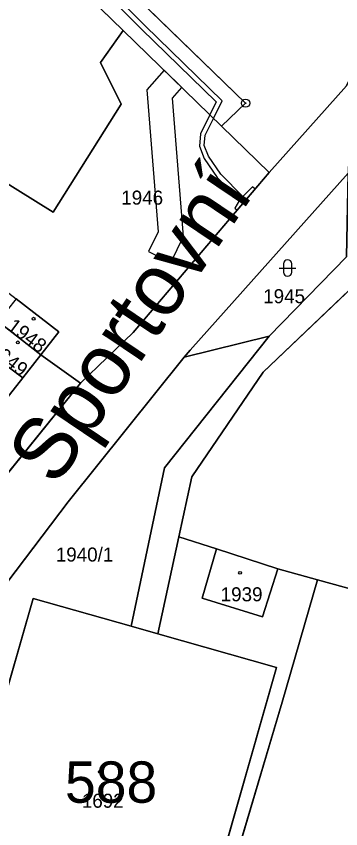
# Model space of a CAD drawing. Extents: x -689422 to -685210, y -987725 to -982160.
# Drawn here: x -686930.6 to -686891.3, y -985054.3 to -984956 of the extents above; entities that cross this region are included whole.
import ezdxf

# ---------------------------------------------------------------- set-up
doc = ezdxf.new("R2010")
doc.units = 0
for name, color, linetype in [('KN_Budovy', 7, 'Continuous'), ('KN_Budovy_cisla_domovni', 7, 'Continuous'), ('KN_Hranice_parcel', 7, 'Continuous'), ('KN_Parcelni cisla', 7, 'Continuous'), ('KN_Polygon parcely', 7, 'Continuous'), ('KN_Popisy_pomistni nazvy nazvy ulic', 7, 'Continuous'), ('KN_POZEMKY_OSTATNI PLOCHA', 7, 'Continuous'), ('KN_POZEMKY_ZAHRADA', 7, 'Continuous'), ('KN_POZEMKY_ZASTAVENA PLOCHA', 7, 'Continuous'), ('KN_VYUZITI_17_ostatni plocha_ostatni komunikace', 7, 'Continuous'), ('KN_VYUZITI_20_ostatni plocha_sportoviste', 7, 'Continuous'), ('KN_VYUZITI_23_ostatni plocha_manipulacni plocha', 7, 'Continuous'), ('KN_VYUZITI_26_ostatni plocha_jina plocha', 7, 'Continuous'), ('KN_VYUZITI_27_ostatni plocha_neplodna puda', 7, 'Continuous'), ('KN_Věcná břemena k části', 7, 'Continuous'), ('KN_Značky bodu BP', 7, 'Continuous'), ('KN_Značky budov', 7, 'Continuous'), ('KN_Značky kultur', 7, 'Continuous')]:
    doc.layers.add(name, color=color, linetype=linetype)

msp = doc.modelspace()

# ---------------------------------------------------------------- linework, layer by layer
at = {"layer": 'KN_Budovy'}
for points in [[(-686932.79, -984992.98), (-686927.6, -984996.99), (-686925.42, -984994.21), (-686930.59, -984990.22)], [(-686934.98, -984995.71), (-686935.07, -984995.83), (-686934.97, -984995.9), (-686929.79, -984999.79), (-686927.6, -984996.99), (-686932.79, -984992.98)], [(-686934.97, -984995.9), (-686936.96, -984998.45), (-686931.83, -985002.4), (-686929.79, -984999.79)], [(-686906.36, -985020.47), (-686908.11, -985026.42), (-686900.82, -985028.7), (-686898.94, -985022.87)], [(-686938.51, -985061.73), (-686932.01, -985063.56), (-686928.98, -985064.41), (-686909.18, -985070.18), (-686899.12, -985034.84), (-686913.47, -985030.75), (-686916.67, -985029.84), (-686928.54, -985026.46), (-686933.17, -985042.59), (-686933.99, -985045.54)]]:
    msp.add_lwpolyline(points, close=True, dxfattribs=at)
at = {"layer": 'KN_Hranice_parcel'}
for p, q in [((-686905.76, -984969.33), (-686917.64, -984957.74)), ((-686900, -984974.94), (-686905.76, -984969.33)), ((-686932.79, -984992.98), (-686927.6, -984996.99)), ((-686910.26, -984997.29), (-686899.99, -984994.74)), ((-686934.97, -984995.9), (-686929.79, -984999.79)), ((-686927.6, -984996.99), (-686929.79, -984999.79)), ((-686922.82, -985000.41), (-686927.6, -984996.99)), ((-686924.32, -985014.77), (-686910.26, -984997.29)), ((-686929.79, -984999.79), (-686931.83, -985002.4)), ((-686938.91, -985034.08), (-686924.32, -985014.77)), ((-686910.91, -985019.03), (-686913.47, -985030.75)), ((-686906.36, -985020.47), (-686910.91, -985019.03)), ((-686906.36, -985020.47), (-686898.94, -985022.87)), ((-686894.16, -985024.2), (-686898.94, -985022.87)), ((-686889.31, -985025.55), (-686894.16, -985024.2)), ((-686928.54, -985026.46), (-686916.67, -985029.84)), ((-686916.67, -985029.84), (-686913.47, -985030.75)), ((-686913.47, -985030.75), (-686899.12, -985034.84))]:
    msp.add_line(p, q, dxfattribs=at)
for points in [[(-686917.64, -984957.74), (-686929.68, -984946.07), (-686949.57, -984944.23), (-686954.96, -984939.01)], [(-686925.81, -984944.28), (-686902.85, -984966.54), (-686905.76, -984969.33)], [(-686881.01, -984945.08), (-686890.65, -984964.43), (-686900, -984974.94)], [(-686917.64, -984957.74), (-686920.39, -984961.63), (-686917.88, -984966.68), (-686926.1, -984979.73), (-686938.98, -984971.76), (-686948.41, -984981.04)], [(-686900, -984974.94), (-686916.44, -984994.31), (-686922.82, -985000.41)], [(-686890.43, -984975.03), (-686909.57, -984996.43), (-686910.26, -984997.29)], [(-686899.99, -984994.74), (-686890.64, -984985.12), (-686890.43, -984975.03)], [(-686888.61, -984987.52), (-686900.72, -984999.08), (-686909.33, -985011.76), (-686910.91, -985019.03)], [(-686930.59, -984990.22), (-686925.42, -984994.21), (-686927.6, -984996.99)], [(-686899.99, -984994.74), (-686912.65, -985010.65), (-686916.67, -985029.84)], [(-686922.82, -985000.41), (-686954.95, -985040.22), (-686965.9, -985053.78), (-686972.42, -985061.86), (-686995.97, -985078.92)], [(-686898.94, -985022.87), (-686900.82, -985028.7), (-686908.11, -985026.42), (-686906.36, -985020.47)], [(-686894.16, -985024.2), (-686898.43, -985039.01), (-686911.34, -985082.59)], [(-686937.63, -985041.33), (-686933.17, -985042.59), (-686928.54, -985026.46)], [(-686899.12, -985034.84), (-686909.18, -985070.18), (-686928.98, -985064.41)]]:
    msp.add_lwpolyline(points, dxfattribs=at)
at = {"layer": 'KN_Polygon parcely'}
for points in [[(-686810.46, -984880.05), (-686855.84, -984935.13), (-686866, -984951.74), (-686884.93, -984965.42), (-686890.41, -984973.37), (-686890.43, -984975.03), (-686890.64, -984985.12), (-686899.99, -984994.74), (-686912.65, -985010.65), (-686916.67, -985029.84), (-686913.47, -985030.75), (-686910.91, -985019.03), (-686909.33, -985011.76), (-686900.72, -984999.08), (-686888.61, -984987.52), (-686887.35, -984975.2), (-686882.78, -984967.21), (-686863.99, -984954.67), (-686862.3, -984952.21), (-686852.32, -984937.69), (-686829.73, -984910.39), (-686817.43, -984896.16), (-686805.11, -984877.94)], [(-686890.65, -984964.43), (-686900, -984974.94), (-686916.44, -984994.31), (-686922.82, -985000.41), (-686954.95, -985040.22), (-686965.9, -985053.78), (-686972.42, -985061.86), (-686995.97, -985078.92), (-686990.2, -985087.27), (-686975.94, -985072.54), (-686963.43, -985059.62), (-686938.91, -985034.08), (-686924.32, -985014.77), (-686910.26, -984997.29), (-686909.57, -984996.43), (-686890.43, -984975.03)], [(-686954.95, -985040.22), (-686922.82, -985000.41), (-686927.6, -984996.99), (-686929.79, -984999.79), (-686931.83, -985002.4)]]:
    msp.add_lwpolyline(points, dxfattribs=at)
for points in [[(-686902.85, -984966.54), (-686905.76, -984969.33), (-686900, -984974.94), (-686890.65, -984964.43), (-686881.01, -984945.08), (-686907.71, -984920.26), (-686925.81, -984944.28)], [(-686917.64, -984957.74), (-686905.76, -984969.33), (-686902.85, -984966.54), (-686925.81, -984944.28), (-686927.16, -984941.75), (-686936.57, -984940.94), (-686946.91, -984938.63), (-686952.56, -984935.73), (-686954.96, -984939.01), (-686949.57, -984944.23), (-686929.68, -984946.07)], [(-686954.96, -984939.01), (-686972.73, -984962.51), (-686955.84, -984976.9), (-686948.41, -984981.04), (-686938.98, -984971.76), (-686926.1, -984979.73), (-686917.88, -984966.68), (-686920.39, -984961.63), (-686917.64, -984957.74), (-686929.68, -984946.07), (-686949.57, -984944.23)], [(-686917.88, -984966.68), (-686926.1, -984979.73), (-686938.98, -984971.76), (-686948.41, -984981.04), (-686949.6, -984982.22), (-686943.61, -984987.32), (-686937.75, -984989.15), (-686935.58, -984986.37), (-686930.59, -984990.22), (-686925.42, -984994.21), (-686927.6, -984996.99), (-686922.82, -985000.41), (-686916.44, -984994.31), (-686900, -984974.94), (-686905.76, -984969.33), (-686917.64, -984957.74), (-686920.39, -984961.63)], [(-686910.26, -984997.29), (-686899.99, -984994.74), (-686890.64, -984985.12), (-686890.43, -984975.03), (-686909.57, -984996.43)], [(-686898.94, -985022.87), (-686894.16, -985024.2), (-686889.31, -985025.55), (-686886.38, -985015), (-686837.71, -985030.17), (-686840.22, -985039.2), (-686810.65, -985047.43), (-686841.07, -985024.45), (-686887.36, -984998.28), (-686888.61, -984987.52), (-686900.72, -984999.08), (-686909.33, -985011.76), (-686910.91, -985019.03), (-686906.36, -985020.47)], [(-686930.59, -984990.22), (-686932.79, -984992.98), (-686927.6, -984996.99), (-686925.42, -984994.21)], [(-686935.07, -984995.83), (-686934.97, -984995.9), (-686929.79, -984999.79), (-686927.6, -984996.99), (-686932.79, -984992.98), (-686934.98, -984995.71)], [(-686933.17, -985042.59), (-686928.54, -985026.46), (-686916.67, -985029.84), (-686912.65, -985010.65), (-686899.99, -984994.74), (-686910.26, -984997.29), (-686924.32, -985014.77), (-686938.91, -985034.08), (-686935.88, -985036.12), (-686937.63, -985041.33)], [(-686936.96, -984998.45), (-686931.83, -985002.4), (-686929.79, -984999.79), (-686934.97, -984995.9)], [(-686913.47, -985030.75), (-686899.12, -985034.84), (-686909.18, -985070.18), (-686928.98, -985064.41), (-686932.06, -985069.03), (-686931.45, -985069.23), (-686933.74, -985076), (-686926.24, -985078.17), (-686913.87, -985081.76), (-686911.34, -985082.59), (-686898.43, -985039.01), (-686894.16, -985024.2), (-686898.94, -985022.87), (-686900.82, -985028.7), (-686908.11, -985026.42), (-686906.36, -985020.47), (-686910.91, -985019.03)], [(-686906.36, -985020.47), (-686908.11, -985026.42), (-686900.82, -985028.7), (-686898.94, -985022.87)], [(-686849.84, -985138.85), (-686827.19, -985057.19), (-686810.65, -985047.43), (-686840.22, -985039.2), (-686889.31, -985025.55), (-686894.16, -985024.2), (-686898.43, -985039.01), (-686911.34, -985082.59), (-686918.3, -985106.33), (-686918.92, -985106.17), (-686919.55, -985108.3), (-686921.42, -985107.75), (-686921.51, -985108.06), (-686933.87, -985104.4), (-686931.56, -985096.27), (-686926.24, -985078.17), (-686933.74, -985076), (-686943.44, -985104.66)], [(-686938.6, -985044.23), (-686933.99, -985045.54), (-686938.51, -985061.73), (-686932.01, -985063.56), (-686928.98, -985064.41), (-686909.18, -985070.18), (-686899.12, -985034.84), (-686913.47, -985030.75), (-686916.67, -985029.84), (-686928.54, -985026.46), (-686933.17, -985042.59), (-686937.63, -985041.33), (-686941.8, -985040.14), (-686942.65, -985043.09)]]:
    msp.add_lwpolyline(points, close=True, dxfattribs=at)
at = {"layer": 'KN_POZEMKY_OSTATNI PLOCHA'}
for p, q in [((-686929.68, -984946.07), (-686917.64, -984957.74)), ((-686917.64, -984957.74), (-686920.39, -984961.63)), ((-686920.39, -984961.63), (-686917.64, -984957.74)), ((-686917.64, -984957.74), (-686905.76, -984969.33)), ((-686920.39, -984961.63), (-686917.88, -984966.68)), ((-686917.88, -984966.68), (-686920.39, -984961.63)), ((-686900, -984974.94), (-686890.65, -984964.43)), ((-686917.88, -984966.68), (-686926.1, -984979.73)), ((-686926.1, -984979.73), (-686917.88, -984966.68)), ((-686905.76, -984969.33), (-686900, -984974.94)), ((-686926.1, -984979.73), (-686938.98, -984971.76)), ((-686938.98, -984971.76), (-686926.1, -984979.73)), ((-686900, -984974.94), (-686916.44, -984994.31)), ((-686916.44, -984994.31), (-686900, -984974.94)), ((-686909.57, -984996.43), (-686890.43, -984975.03)), ((-686890.43, -984975.03), (-686909.57, -984996.43)), ((-686890.64, -984985.12), (-686899.99, -984994.74)), ((-686899.99, -984994.74), (-686890.64, -984985.12)), ((-686888.61, -984987.52), (-686900.72, -984999.08)), ((-686900.72, -984999.08), (-686888.61, -984987.52)), ((-686925.42, -984994.21), (-686930.59, -984990.22)), ((-686927.6, -984996.99), (-686925.42, -984994.21)), ((-686916.44, -984994.31), (-686922.82, -985000.41)), ((-686922.82, -985000.41), (-686916.44, -984994.31)), ((-686912.65, -985010.65), (-686899.99, -984994.74)), ((-686899.99, -984994.74), (-686912.65, -985010.65)), ((-686899.99, -984994.74), (-686910.26, -984997.29)), ((-686910.26, -984997.29), (-686899.99, -984994.74)), ((-686910.26, -984997.29), (-686909.57, -984996.43)), ((-686909.57, -984996.43), (-686910.26, -984997.29)), ((-686929.79, -984999.79), (-686927.6, -984996.99)), ((-686922.82, -985000.41), (-686927.6, -984996.99)), ((-686927.6, -984996.99), (-686922.82, -985000.41)), ((-686924.32, -985014.77), (-686910.26, -984997.29)), ((-686910.26, -984997.29), (-686924.32, -985014.77)), ((-686900.72, -984999.08), (-686909.33, -985011.76)), ((-686909.33, -985011.76), (-686900.72, -984999.08)), ((-686954.95, -985040.22), (-686922.82, -985000.41)), ((-686922.82, -985000.41), (-686954.95, -985040.22)), ((-686931.83, -985002.4), (-686929.79, -984999.79)), ((-686916.67, -985029.84), (-686912.65, -985010.65)), ((-686912.65, -985010.65), (-686916.67, -985029.84)), ((-686909.33, -985011.76), (-686910.91, -985019.03)), ((-686910.91, -985019.03), (-686909.33, -985011.76)), ((-686938.91, -985034.08), (-686924.32, -985014.77)), ((-686924.32, -985014.77), (-686938.91, -985034.08)), ((-686910.91, -985019.03), (-686913.47, -985030.75)), ((-686913.47, -985030.75), (-686910.91, -985019.03)), ((-686910.91, -985019.03), (-686906.36, -985020.47)), ((-686906.36, -985020.47), (-686910.91, -985019.03)), ((-686906.36, -985020.47), (-686908.11, -985026.42)), ((-686898.94, -985022.87), (-686906.36, -985020.47)), ((-686900.82, -985028.7), (-686898.94, -985022.87)), ((-686898.94, -985022.87), (-686894.16, -985024.2)), ((-686894.16, -985024.2), (-686898.94, -985022.87)), ((-686898.43, -985039.01), (-686894.16, -985024.2)), ((-686894.16, -985024.2), (-686898.43, -985039.01)), ((-686894.16, -985024.2), (-686889.31, -985025.55)), ((-686889.31, -985025.55), (-686894.16, -985024.2)), ((-686928.54, -985026.46), (-686933.17, -985042.59)), ((-686916.67, -985029.84), (-686928.54, -985026.46)), ((-686908.11, -985026.42), (-686900.82, -985028.7)), ((-686913.47, -985030.75), (-686916.67, -985029.84)), ((-686899.12, -985034.84), (-686913.47, -985030.75)), ((-686909.18, -985070.18), (-686899.12, -985034.84)), ((-686911.34, -985082.59), (-686898.43, -985039.01)), ((-686898.43, -985039.01), (-686911.34, -985082.59))]:
    msp.add_line(p, q, dxfattribs=at)
at = {"layer": 'KN_POZEMKY_ZAHRADA'}
for p, q in [((-686925.81, -984944.28), (-686902.85, -984966.54)), ((-686902.85, -984966.54), (-686925.81, -984944.28)), ((-686917.64, -984957.74), (-686929.68, -984946.07)), ((-686905.76, -984969.33), (-686917.64, -984957.74)), ((-686890.65, -984964.43), (-686900, -984974.94)), ((-686902.85, -984966.54), (-686905.76, -984969.33)), ((-686905.76, -984969.33), (-686902.85, -984966.54)), ((-686900, -984974.94), (-686905.76, -984969.33))]:
    msp.add_line(p, q, dxfattribs=at)
at = {"layer": 'KN_POZEMKY_ZASTAVENA PLOCHA'}
for p, q in [((-686930.59, -984990.22), (-686925.42, -984994.21)), ((-686927.6, -984996.99), (-686932.79, -984992.98)), ((-686932.79, -984992.98), (-686927.6, -984996.99)), ((-686925.42, -984994.21), (-686927.6, -984996.99)), ((-686929.79, -984999.79), (-686934.97, -984995.9)), ((-686934.97, -984995.9), (-686929.79, -984999.79)), ((-686927.6, -984996.99), (-686929.79, -984999.79)), ((-686929.79, -984999.79), (-686931.83, -985002.4)), ((-686908.11, -985026.42), (-686906.36, -985020.47)), ((-686906.36, -985020.47), (-686898.94, -985022.87)), ((-686898.94, -985022.87), (-686900.82, -985028.7)), ((-686933.17, -985042.59), (-686928.54, -985026.46)), ((-686928.54, -985026.46), (-686916.67, -985029.84)), ((-686900.82, -985028.7), (-686908.11, -985026.42)), ((-686916.67, -985029.84), (-686913.47, -985030.75)), ((-686913.47, -985030.75), (-686899.12, -985034.84)), ((-686899.12, -985034.84), (-686909.18, -985070.18))]:
    msp.add_line(p, q, dxfattribs=at)
at = {"layer": 'KN_VYUZITI_17_ostatni plocha_ostatni komunikace'}
for p, q in [((-686900, -984974.94), (-686890.65, -984964.43)), ((-686916.44, -984994.31), (-686900, -984974.94)), ((-686890.43, -984975.03), (-686909.57, -984996.43)), ((-686922.82, -985000.41), (-686916.44, -984994.31)), ((-686909.57, -984996.43), (-686910.26, -984997.29)), ((-686910.26, -984997.29), (-686924.32, -985014.77)), ((-686954.95, -985040.22), (-686922.82, -985000.41)), ((-686924.32, -985014.77), (-686938.91, -985034.08))]:
    msp.add_line(p, q, dxfattribs=at)
at = {"layer": 'KN_VYUZITI_20_ostatni plocha_sportoviste'}
for p, q in [((-686900.72, -984999.08), (-686888.61, -984987.52)), ((-686909.33, -985011.76), (-686900.72, -984999.08)), ((-686910.91, -985019.03), (-686909.33, -985011.76)), ((-686913.47, -985030.75), (-686910.91, -985019.03)), ((-686910.91, -985019.03), (-686906.36, -985020.47)), ((-686906.36, -985020.47), (-686910.91, -985019.03)), ((-686906.36, -985020.47), (-686908.11, -985026.42)), ((-686898.94, -985022.87), (-686906.36, -985020.47)), ((-686900.82, -985028.7), (-686898.94, -985022.87)), ((-686898.94, -985022.87), (-686894.16, -985024.2)), ((-686894.16, -985024.2), (-686898.94, -985022.87)), ((-686898.43, -985039.01), (-686894.16, -985024.2)), ((-686894.16, -985024.2), (-686898.43, -985039.01)), ((-686894.16, -985024.2), (-686889.31, -985025.55)), ((-686889.31, -985025.55), (-686894.16, -985024.2)), ((-686908.11, -985026.42), (-686900.82, -985028.7)), ((-686899.12, -985034.84), (-686913.47, -985030.75)), ((-686909.18, -985070.18), (-686899.12, -985034.84)), ((-686911.34, -985082.59), (-686898.43, -985039.01)), ((-686898.43, -985039.01), (-686911.34, -985082.59))]:
    msp.add_line(p, q, dxfattribs=at)
at = {"layer": 'KN_VYUZITI_23_ostatni plocha_manipulacni plocha'}
for p, q in [((-686929.79, -984999.79), (-686927.6, -984996.99)), ((-686927.6, -984996.99), (-686922.82, -985000.41)), ((-686922.82, -985000.41), (-686954.95, -985040.22)), ((-686931.83, -985002.4), (-686929.79, -984999.79))]:
    msp.add_line(p, q, dxfattribs=at)
at = {"layer": 'KN_VYUZITI_26_ostatni plocha_jina plocha'}
for p, q in [((-686929.68, -984946.07), (-686917.64, -984957.74)), ((-686917.64, -984957.74), (-686920.39, -984961.63)), ((-686920.39, -984961.63), (-686917.64, -984957.74)), ((-686917.64, -984957.74), (-686905.76, -984969.33)), ((-686920.39, -984961.63), (-686917.88, -984966.68)), ((-686917.88, -984966.68), (-686920.39, -984961.63)), ((-686917.88, -984966.68), (-686926.1, -984979.73)), ((-686926.1, -984979.73), (-686917.88, -984966.68)), ((-686905.76, -984969.33), (-686900, -984974.94)), ((-686926.1, -984979.73), (-686938.98, -984971.76)), ((-686938.98, -984971.76), (-686926.1, -984979.73)), ((-686900, -984974.94), (-686916.44, -984994.31)), ((-686899.99, -984994.74), (-686890.64, -984985.12)), ((-686888.61, -984987.52), (-686900.72, -984999.08)), ((-686925.42, -984994.21), (-686930.59, -984990.22)), ((-686927.6, -984996.99), (-686925.42, -984994.21)), ((-686916.44, -984994.31), (-686922.82, -985000.41)), ((-686912.65, -985010.65), (-686899.99, -984994.74)), ((-686899.99, -984994.74), (-686912.65, -985010.65)), ((-686910.26, -984997.29), (-686899.99, -984994.74)), ((-686922.82, -985000.41), (-686927.6, -984996.99)), ((-686924.32, -985014.77), (-686910.26, -984997.29)), ((-686900.72, -984999.08), (-686909.33, -985011.76)), ((-686916.67, -985029.84), (-686912.65, -985010.65)), ((-686912.65, -985010.65), (-686916.67, -985029.84)), ((-686909.33, -985011.76), (-686910.91, -985019.03)), ((-686938.91, -985034.08), (-686924.32, -985014.77)), ((-686910.91, -985019.03), (-686913.47, -985030.75)), ((-686928.54, -985026.46), (-686933.17, -985042.59)), ((-686916.67, -985029.84), (-686928.54, -985026.46)), ((-686913.47, -985030.75), (-686916.67, -985029.84))]:
    msp.add_line(p, q, dxfattribs=at)
at = {"layer": 'KN_VYUZITI_27_ostatni plocha_neplodna puda'}
for p, q in [((-686909.57, -984996.43), (-686890.43, -984975.03)), ((-686890.64, -984985.12), (-686899.99, -984994.74)), ((-686899.99, -984994.74), (-686910.26, -984997.29)), ((-686910.26, -984997.29), (-686909.57, -984996.43))]:
    msp.add_line(p, q, dxfattribs=at)
at = {"layer": 'KN_Věcná břemena k části'}
for points in [[(-686929.68, -984946.07), (-686917.64, -984957.74), (-686905.76, -984969.33), (-686902.85, -984966.54), (-686925.81, -984944.28)], [(-686915.01, -984957.17), (-686925.61, -984946.52), (-686926.42, -984945.22), (-686925.81, -984944.28), (-686926.22, -984943.87), (-686927.14, -984945.2), (-686926.09, -984946.9), (-686915.43, -984957.59), (-686906.42, -984966.39), (-686907.18, -984967.94), (-686906.73, -984968.39), (-686905.68, -984966.27)], [(-686912.7, -984962.56), (-686914.8, -984964.91), (-686913.41, -984982.11), (-686914.59, -984984.49), (-686911.9, -984985.82), (-686910.35, -984982.69), (-686911.7, -984965.95), (-686910.55, -984964.65)], [(-686904.13, -984979.26), (-686903.86, -984979.48), (-686901.69, -984976.93), (-686902.02, -984976.66), (-686903.2, -984977.82), (-686905.84, -984975.14), (-686907.33, -984972.95), (-686907.84, -984971.68), (-686907.73, -984970.41), (-686906.73, -984968.39), (-686907.18, -984967.94), (-686908.31, -984970.25), (-686908.44, -984971.76), (-686907.87, -984973.23), (-686906.3, -984975.52), (-686903.57, -984978.29)]]:
    msp.add_lwpolyline(points, close=True, dxfattribs=at)
at = {"layer": 'KN_Značky bodu BP'}
for radius in [0.5, 0.0303]:
    msp.add_circle((-686902.85, -984966.54), radius, dxfattribs=at)
at = {"layer": 'KN_Značky budov'}
for centre in [(-686928.477, -984992.629), (-686930.387, -984995.489), (-686903.517, -985023.379), (-686920.457, -985047.439)]:
    msp.add_circle(centre, 0.175, dxfattribs=at)
at = {"layer": 'KN_Značky kultur'}
for p, q in [((-686898.271, -984985.991), (-686898.271, -984986.992)), ((-686897.269, -984986.992), (-686897.269, -984985.991)), ((-686898.771, -984986.491), (-686896.769, -984986.491))]:
    msp.add_line(p, q, dxfattribs=at)
for centre, start, end in [((-686897.77, -984985.991), 0, 180), ((-686897.77, -984986.991), 180, 359.98789)]:
    msp.add_arc(centre, 0.5, start, end, dxfattribs=at)

# ---------------------------------------------------------------- texts
at = {"layer": 'KN_Budovy_cisla_domovni'}
msp.add_text('588', height=5, dxfattribs=at).set_placement((-686924.687, -985051.194))
at = {"layer": 'KN_Parcelni cisla'}
for s, p in [('1946', (-686917.88, -984978.82)), ('1945', (-686900.72, -984990.75)), ('1940/1', (-686925.797, -985022.01)), ('1939', (-686905.86, -985026.82)), ('1692', (-686922.65, -985051.8))]:
    msp.add_text(s, height=1.7, dxfattribs=at).set_placement(p)
for s, rotation, p in [('1948', 323, (-686931.781, -984993.818)), ('1949', 322, (-686934.013, -984996.609))]:
    msp.add_text(s, height=1.7, rotation=rotation, dxfattribs=at).set_placement(p)
at = {"layer": 'KN_Popisy_pomistni nazvy nazvy ulic'}
msp.add_text('Sportovní', height=7.5, rotation=56, dxfattribs=at).set_placement((-686925.785, -985013.105))

doc.saveas('drawing.dxf')
